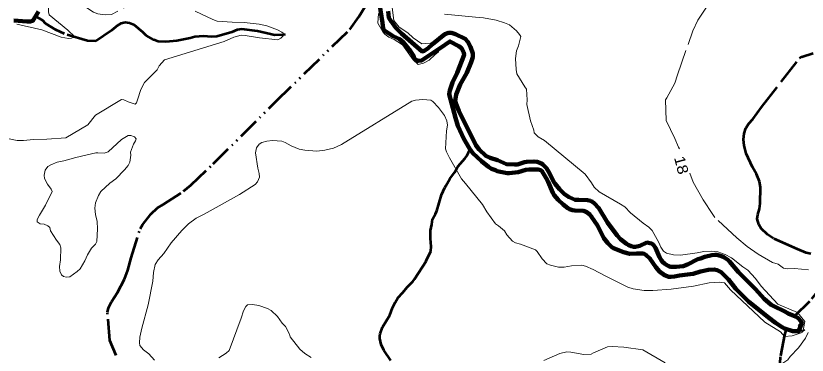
# Model space of a CAD drawing. Extents: x 386081 to 389416, y 5130568 to 5134082.
# Drawn here: x 387416.1 to 387638.7, y 5131668 to 5131763.3 of the extents above; entities that cross this region are included whole.
import ezdxf
from ezdxf.enums import TextEntityAlignment as Align

# ---------------------------------------------------------------- set-up
doc = ezdxf.new("R2010")
doc.units = 0
doc.header["$LTSCALE"] = 1.2
doc.linetypes.add('DASH_DOUBLE_DOT', pattern=[9.2, 5, -1.2, 0.3, -1.2, 0.3, -1.2])
doc.linetypes.add('LONG_DASHED', pattern=[7.5, 6, -1.5])
for name, color, linetype, lineweight in [('1', 7, 'Continuous', 53), ('2', 7, 'Continuous', 13), ('26', 7, 'Continuous', 35), ('4', 7, 'DASH_DOUBLE_DOT', 53)]:
    doc.layers.add(name, color=color, linetype=linetype, lineweight=lineweight)

msp = doc.modelspace()

# ---------------------------------------------------------------- linework, layer by layer
at = {"layer": '1', "linetype": 'LONG_DASHED'}
msp.add_lwpolyline([(387639.73, 5131696.41), (387638.42, 5131696.75), (387635.98, 5131697.72), (387629.22, 5131700.71), (387627.5, 5131701.86), (387625.68, 5131703.59), (387625.08, 5131704.69), (387624.63, 5131706.29), (387624.76, 5131707.5), (387625.28, 5131709.09), (387625.45, 5131710.59), (387625.55, 5131715.21), (387625.23, 5131716.73), (387624.42, 5131718.82), (387623.28, 5131720.8), (387621.49, 5131724.68), (387620.92, 5131726.84), (387620.79, 5131728.55), (387620.96, 5131730.24), (387621.44, 5131731.72), (387622.23, 5131733.09), (387623.33, 5131734.29), (387625.79, 5131737.63), (387636.49, 5131751.43), (387637.19, 5131751.76), (387640.34, 5131752.84)], dxfattribs=at)
at = {"layer": '2', "linetype": 'LONG_DASHED'}
for points in [[(387452.69, 5131768.88), (387442.96, 5131763.68), (387441.17, 5131763.59), (387439.15, 5131763.91), (387437.87, 5131764.32), (387434.67, 5131766.48), (387432.62, 5131767.47), (387428.39, 5131768.17), (387427.2, 5131768.15), (387426.29, 5131767.87), (387425.68, 5131767.26), (387425.22, 5131765.96), (387425.24, 5131764.41), (387425.41, 5131763.59), (387430.7, 5131759.25), (387432.68, 5131757.42), (387431.72, 5131757.07), (387430.9, 5131756.96), (387428.83, 5131757.36), (387423.34, 5131759.34), (387415.31, 5131761.25)], [(387602.71, 5131725.99), (387602.45, 5131726.42), (387601.47, 5131728.83), (387599, 5131733.88), (387598.83, 5131739.76), (387599.18, 5131740.26), (387601.42, 5131744.36), (387602.18, 5131746.75), (387606.48, 5131759.09), (387607.94, 5131762.07), (387610.3, 5131765.76)], [(387414.14, 5131728.8), (387416.39, 5131728.32), (387418.19, 5131728.26), (387421.04, 5131728.57), (387424.77, 5131728.65), (387430.12, 5131729.07), (387436.31, 5131732.66)], [(387630.54, 5131693.58), (387628.94, 5131694.05), (387624.84, 5131696.38), (387621.77, 5131698.54), (387618.92, 5131700.92), (387612.64, 5131706.68), (387612.16, 5131707.53), (387609.44, 5131711.65), (387606.58, 5131716.55), (387605.69, 5131719.12)], [(387564.58, 5131666.45), (387569.13, 5131668.4), (387571.1, 5131668.88), (387572.19, 5131668.8), (387575.87, 5131668.17), (387577.88, 5131668.29), (387578.56, 5131668.66), (387582.54, 5131670.3), (387583.82, 5131670.38), (387587.12, 5131670.19), (387592.45, 5131669.48), (387598.84, 5131665.76)]]:
    msp.add_lwpolyline(points, dxfattribs=at)
at = {"layer": '2'}
for points in [[(387533.76, 5131755.75), (387530.24, 5131755.43), (387527.8, 5131757.13), (387526.31, 5131758.58), (387523.89, 5131760.13), (387522.42, 5131761.97), (387521.95, 5131765.62)], [(387436.31, 5131732.66), (387438.45, 5131735.4), (387445.79, 5131739.83), (387446.44, 5131739.69), (387447.63, 5131739.11), (387449.61, 5131738.48), (387449.99, 5131738.88), (387450.33, 5131739.72), (387451.19, 5131742.62), (387452.21, 5131744.61), (387452.83, 5131745.13), (387455.8, 5131748.13), (387456.39, 5131749.25), (387457.85, 5131750.94), (387474.69, 5131756.15), (387477.38, 5131757.36), (387479.46, 5131757.88), (387480.6, 5131757.79), (387484.61, 5131757.13), (387489.74, 5131756.61), (387490.64, 5131757), (387491.23, 5131757.7), (387491.23, 5131758.43), (387490.86, 5131758.75), (387489.64, 5131759.38), (387486.67, 5131760.54), (387484.53, 5131760.98), (387480.3, 5131761.49), (387476.91, 5131761.51), (387472.71, 5131761.84), (387471.52, 5131762.3), (387466.55, 5131764.66)], [(387518.12, 5131763.99), (387517.89, 5131761.26), (387519.27, 5131758.83), (387519.88, 5131758.15), (387521.02, 5131757.33), (387522.44, 5131756.7)], [(387624.11, 5131689.54), (387621.96, 5131691.83), (387620.52, 5131692.8), (387617.33, 5131695.33), (387615.63, 5131696.26), (387613.53, 5131697.01), (387611.87, 5131697.21), (387609.57, 5131697.09), (387607.67, 5131696.69), (387603.05, 5131696.07), (387601.05, 5131696.12), (387599.1, 5131696.63), (387598.29, 5131697.2), (387597.48, 5131698.3), (387596.92, 5131699.59), (387595.04, 5131703.05), (387594.13, 5131703.95), (387592.56, 5131705.04), (387588.97, 5131707.94), (387587.38, 5131709.63), (387586.13, 5131710.42), (387580.13, 5131713.86), (387578.71, 5131715.22), (387578.01, 5131716.41), (387576.18, 5131718.82), (387564.76, 5131728.3), (387562.96, 5131729.34), (387561.89, 5131730.4), (387561.76, 5131731.16), (387560.86, 5131733.86), (387559.81, 5131738.4), (387559.92, 5131739.76), (387559.68, 5131742.74), (387559.21, 5131743.38), (387557.03, 5131747.01), (387556.81, 5131748.2), (387556.62, 5131751.37), (387556.94, 5131753.51), (387557.46, 5131754.9), (387558.07, 5131757.47), (387557.78, 5131758.09), (387556.9, 5131759.12), (387554.94, 5131760.76), (387553.56, 5131761.38), (387551.19, 5131762.11), (387547.6, 5131762.8), (387545.35, 5131762.93), (387536.68, 5131763.78)], [(387522.44, 5131756.7), (387524.87, 5131755.2), (387527.8, 5131750.94), (387529.25, 5131749.66), (387530.75, 5131750.01), (387532.36, 5131750.87), (387533.88, 5131752.32), (387535, 5131753.2), (387535.42, 5131754.19)], [(387455.11, 5131666.53), (387453.45, 5131668.33), (387451.95, 5131669.44), (387450.97, 5131670.68), (387450.85, 5131671.48), (387450.97, 5131673.01), (387451.52, 5131675.54), (387453.27, 5131682.16), (387454.61, 5131688.79), (387454.77, 5131691.18), (387455.3, 5131693.43), (387456.14, 5131694.78), (387457.67, 5131696.55), (387459.78, 5131699.51), (387462.72, 5131703.05), (387464.62, 5131704.86), (387466.82, 5131706.47), (387469.07, 5131707.63), (387478.97, 5131713.09), (387483.4, 5131715.9), (387484.08, 5131716.7), (387484.56, 5131717.99), (387484.53, 5131719.01), (387484.16, 5131720.5), (387483.5, 5131724.84), (387483.74, 5131726.21), (387484.47, 5131727.29), (387485.29, 5131727.75), (387486.68, 5131728.13), (387488.26, 5131728.26), (387490.92, 5131728.12), (387491.84, 5131727.76), (387493.48, 5131726.79), (387495.78, 5131725.86), (387497.35, 5131725.55), (387500.71, 5131725.28), (387502.97, 5131725.55), (387505.38, 5131726.18), (387507.71, 5131727.15), (387527.44, 5131739.33), (387528.46, 5131739.59), (387530.54, 5131739.8), (387532.83, 5131739.62), (387533.32, 5131739.26), (387534.93, 5131737.59), (387536.64, 5131735.3), (387537.29, 5131733.83), (387537.45, 5131732.61), (387537.21, 5131731.01), (387536.9, 5131725.93), (387537.16, 5131725.09), (387538.01, 5131723.45), (387541.42, 5131717.53), (387542.56, 5131716.23), (387547.34, 5131710.3), (387548.56, 5131708.21), (387550.95, 5131704.88), (387551.86, 5131704.34), (387553.5, 5131702.9), (387554.19, 5131701.78), (387555.79, 5131700.01), (387556.62, 5131699.55), (387558, 5131699.18), (387562.25, 5131697.59), (387562.72, 5131697.07), (387564.12, 5131695.01), (387565.46, 5131693.63), (387566.46, 5131693.22), (387568.68, 5131692.66), (387570.32, 5131692.66), (387572.37, 5131693.04), (387575.32, 5131693.26), (387576.33, 5131693), (387578.49, 5131692.04), (387581.82, 5131690.22), (387588.25, 5131687.05), (387589.76, 5131686.63), (387592.82, 5131686.16), (387595.26, 5131686.16), (387600.44, 5131686.55), (387606.69, 5131687.37), (387611.12, 5131688.26), (387613.93, 5131688.51), (387615.38, 5131688.26), (387617.12, 5131686.32), (387626.77, 5131677.24), (387631.18, 5131674.53), (387632.31, 5131673.22), (387634.46, 5131673.43), (387637.28, 5131674.33), (387637.63, 5131675.45), (387637.97, 5131677.46), (387635.91, 5131679.99), (387630.39, 5131682.26), (387625.74, 5131687.32), (387624.11, 5131689.54)], [(387639.04, 5131691.97), (387635.11, 5131692.32), (387633.14, 5131692.19), (387631.96, 5131692.46), (387631.24, 5131692.95), (387630.54, 5131693.58)], [(387499.13, 5131667.36), (387497.32, 5131668.47), (387495.91, 5131669.63), (387493.25, 5131673.13), (387493, 5131673.88), (387491.93, 5131676), (387490.99, 5131677), (387489.64, 5131678.88), (387487.91, 5131680.51), (387486.82, 5131681.08), (387484.38, 5131681.97), (387482.64, 5131682.24), (387481.19, 5131682.12), (387480.73, 5131681.66), (387480.09, 5131680.44), (387479.43, 5131678.38), (387476.07, 5131669.3), (387475.24, 5131668.55), (387473.18, 5131667.24)], [(387616.6, 5131662.54), (387617.83, 5131661.94), (387618.64, 5131661.26), (387621.64, 5131658.3), (387623.14, 5131657.36), (387623.69, 5131657.44), (387624.46, 5131657.86), (387625.08, 5131658.63), (387626.45, 5131660.82), (387628.98, 5131664.01), (387629.82, 5131664.44), (387633.2, 5131666.63), (387633.9, 5131667.57), (387636.19, 5131670.08), (387638.15, 5131672.73), (387638.92, 5131674.37)]]:
    msp.add_lwpolyline(points, dxfattribs=at)
msp.add_lwpolyline([(387438.6, 5131724.8), (387439.09, 5131724.84), (387440.95, 5131724.7), (387442.05, 5131725.11), (387445.82, 5131728.55), (387447.7, 5131729.66), (387448.4, 5131729.69), (387449.4, 5131729.34), (387449.91, 5131728.75), (387449.77, 5131728.22), (387449.13, 5131727.23), (387448.32, 5131725.05), (387448.38, 5131724.16), (387448.13, 5131722.23), (387447.66, 5131721.28), (387446.65, 5131720.01), (387444.2, 5131717.55), (387442.48, 5131716.26), (387439.95, 5131713.95), (387439.3, 5131712.8), (387438.51, 5131710.76), (387438.29, 5131709.32), (387438.43, 5131707.53), (387438.96, 5131705.5), (387439.05, 5131703.51), (387438.82, 5131699.9), (387438.43, 5131699.21), (387437.39, 5131698.04), (387436.19, 5131696.2), (387435.5, 5131694.5), (387434.14, 5131692.24), (387433.3, 5131691.49), (387431.21, 5131690.03), (387430.27, 5131689.86), (387429.51, 5131690.04), (387428.91, 5131690.53), (387428.4, 5131691.59), (387428.33, 5131692.88), (387428.62, 5131694.76), (387428.76, 5131698.15), (387428.42, 5131699.09), (387427.5, 5131700.25), (387425.84, 5131702.9), (387425.62, 5131703.84), (387425.07, 5131704.36), (387424.04, 5131704.76), (387422.88, 5131704.88), (387422.04, 5131705.43), (387422.08, 5131706.09), (387422.68, 5131707.33), (387424.39, 5131710.11), (387426.3, 5131713.98), (387426, 5131714.62), (387424.96, 5131716.03), (387424.13, 5131717.65), (387424, 5131718.57), (387424.31, 5131719.94), (387425.11, 5131720.99), (387425.88, 5131721.46), (387427.73, 5131722.19), (387429.6, 5131722.58), (387432.95, 5131723.54)], close=True, dxfattribs=at)
at = {"layer": '26'}
for p, q in [((387636.2, 5131676.38), (387637.1, 5131676.88)), ((387637.2, 5131674.58), (387636.2, 5131676.38)), ((387637.2, 5131674.58), (387638, 5131675.08))]:
    msp.add_line(p, q, dxfattribs=at)
at = {"layer": '4', "linetype": 'Continuous', "lineweight": 90}
for points in [[(387518.1, 5131768.55), (387519.23, 5131761.34), (387519.39, 5131759.8), (387519.58, 5131759.28), (387522.24, 5131757.61), (387523.85, 5131756.82), (387525.04, 5131755.92), (387527.05, 5131753.42), (387527.79, 5131752.3), (387528.1, 5131751.46), (387528.57, 5131750.92), (387529.22, 5131750.67), (387530.16, 5131750.76), (387535.42, 5131754.19), (387538.18, 5131756.12), (387540.66, 5131754.78), (387541.4, 5131754.22), (387542.04, 5131753), (387542.13, 5131752.37), (387540.18, 5131747.26), (387538.92, 5131744.59), (387538.15, 5131742.36), (387537.94, 5131741.33), (387539.7, 5131734.62), (387540.39, 5131732.41), (387542.09, 5131728.79), (387543.64, 5131726.07), (387544.58, 5131724.76), (387547.04, 5131722.44), (387549.04, 5131720.86), (387549.9, 5131720.34), (387551.01, 5131719.98), (387551.49, 5131719.68), (387552.35, 5131719.45), (387554.26, 5131719.15), (387554.84, 5131719.13), (387557.33, 5131719.36), (387559.48, 5131720.03), (387560.48, 5131720.13), (387562.96, 5131720.12), (387563.71, 5131719.95), (387564.12, 5131719.62), (387565.24, 5131717.7)], [(387415.46, 5131762.03), (387419.19, 5131761.68), (387420.12, 5131761.68), (387420.85, 5131761.96), (387422.42, 5131764.53)], [(387577.7, 5131711.37), (387576.84, 5131711.51), (387574.39, 5131711.63), (387573.42, 5131711.59), (387571.68, 5131712.34), (387570.36, 5131713.22), (387569.03, 5131714.58), (387567.77, 5131716.13), (387567.34, 5131716.8), (387566.17, 5131719.12), (387565.31, 5131720.55), (387564.35, 5131721.58), (387563.96, 5131721.86), (387562.72, 5131722.32), (387561.76, 5131722.37), (387559.77, 5131722.3), (387559.11, 5131722.18), (387557.19, 5131721.59), (387556.34, 5131721.51), (387554.05, 5131721.66), (387551.55, 5131722.72), (387549.46, 5131723.38), (387548.27, 5131723.98), (387546.43, 5131725.74), (387545.42, 5131726.96), (387540.72, 5131736.61), (387539.88, 5131738.51), (387539.61, 5131739.46), (387539.92, 5131741.19), (387541.08, 5131744), (387542.88, 5131747.32), (387544.16, 5131750.33), (387544.59, 5131751.74), (387544.64, 5131752.78), (387544, 5131754.59), (387543.2, 5131756.05), (387542.47, 5131756.86), (387539.78, 5131758.13), (387538.65, 5131758.51), (387537.75, 5131758.53), (387536.72, 5131758.13), (387533.23, 5131755.32), (387531.94, 5131754.11), (387530.91, 5131753.47), (387530.34, 5131753.3), (387524.55, 5131758.37), (387522.96, 5131759.94), (387521.5, 5131761.91), (387521.03, 5131762.8), (387520.75, 5131764.63)], [(387565.24, 5131717.7), (387565.76, 5131716.7), (387567.15, 5131713.59), (387567.52, 5131712.96), (387568.6, 5131711.66), (387570.02, 5131710.29), (387571.32, 5131709.26), (387571.85, 5131708.97), (387572.63, 5131708.73), (387573.33, 5131708.62), (387575.78, 5131708.5), (387576.5, 5131708.21), (387577.52, 5131707.47), (387578.01, 5131706.88), (387579.69, 5131704.45), (387581.5, 5131700.82), (387582.56, 5131699.49), (387583.69, 5131698.36), (387584.21, 5131698.01), (387587.01, 5131696.9), (387588.75, 5131696.41), (387590.66, 5131696.55), (387592.45, 5131696.5), (387592.85, 5131696.41), (387593.4, 5131696.09), (387594.44, 5131695.16), (387596.08, 5131692.67), (387597.09, 5131691.47), (387598.49, 5131690.43), (387599.77, 5131689.97), (387600.31, 5131689.95), (387601.35, 5131690.07), (387602.75, 5131690.37), (387605.78, 5131690.69), (387606.62, 5131690.86), (387608.67, 5131691.51), (387610.86, 5131691.98), (387612.47, 5131692.05), (387613.32, 5131691.84), (387613.89, 5131691.59), (387614.43, 5131691.26), (387615.98, 5131689.8), (387616.52, 5131689.22), (387618.6, 5131686.59), (387622.15, 5131683.09), (387627.8, 5131678.58), (387629.77, 5131677.09), (387631.65, 5131675.84), (387632.32, 5131675.48), (387634.59, 5131674.7), (387635.63, 5131674.74), (387636.25, 5131674.61), (387637.15, 5131676.98), (387636.95, 5131677.48), (387636.01, 5131678.49), (387635.4, 5131678.84), (387633.36, 5131679.7), (387632.41, 5131680.28), (387629.24, 5131681.72), (387628.54, 5131682.13), (387627.87, 5131682.65), (387626.56, 5131683.84), (387624.16, 5131686.51), (387619.38, 5131691.32), (387616.81, 5131694.32), (387616.31, 5131694.78), (387615.19, 5131695.51), (387614.6, 5131695.78), (387613.22, 5131696.16), (387612.78, 5131696.19), (387611.8, 5131696.04), (387609.87, 5131695.61), (387608.61, 5131695.18), (387607.95, 5131694.93), (387604.99, 5131693.41), (387603.74, 5131692.99), (387601.8, 5131692.76), (387600.26, 5131692.84), (387599.77, 5131692.96), (387599.19, 5131693.24), (387598.53, 5131693.69), (387598.04, 5131694.09), (387597.66, 5131694.54), (387597.13, 5131695.54), (387595.97, 5131698.16), (387595.32, 5131699.04), (387594.85, 5131699.38), (387593.57, 5131699.63), (387591.62, 5131698.71), (387590.35, 5131698.38), (387589.9, 5131698.4), (387589.19, 5131698.57), (387588.45, 5131698.88), (387587.88, 5131699.24), (387586.19, 5131700.59), (387585.18, 5131701.58), (387582.51, 5131705.23), (387580.09, 5131709.3), (387578.74, 5131710.69), (387578.11, 5131711.16), (387577.7, 5131711.37)]]:
    msp.add_lwpolyline(points, dxfattribs=at)
at = {"layer": '4'}
for points in [[(387444.29, 5131667.88), (387442.52, 5131672.11), (387441.83, 5131680.05), (387442.16, 5131681.32), (387442.95, 5131682.93), (387444.65, 5131685.61), (387446.63, 5131689.37), (387447.56, 5131691.87), (387448.5, 5131695.34), (387451.03, 5131703.51), (387451.68, 5131704.55), (387454.04, 5131707.63), (387455.87, 5131709.36), (387457.47, 5131710.29), (387463.26, 5131714.01), (387465.28, 5131715.71), (387471.58, 5131721.69), (387489.24, 5131739.28), (387510.02, 5131759.5), (387512.59, 5131763), (387514.34, 5131765.96)], [(387491.83, 5131758.05), (387491.18, 5131757.96), (387488.79, 5131757.87), (387487.74, 5131758.18), (387484, 5131758.98), (387479.65, 5131759.54), (387478.28, 5131759.36), (387476.78, 5131758.76), (387472.64, 5131757.49), (387471.06, 5131757.38), (387468.83, 5131757.59), (387466.42, 5131757.46), (387465.08, 5131757.05), (387461.33, 5131756.28), (387458.24, 5131755.98), (387456.06, 5131756.11), (387454.89, 5131756.54), (387452.72, 5131757.76), (387451.75, 5131758.74), (387449.41, 5131760.66), (387448.08, 5131761.26), (387446.9, 5131761.42), (387445.61, 5131761.17), (387444.67, 5131760.59), (387442.95, 5131759.18), (387438.58, 5131756.22), (387436.21, 5131756.28), (387429.73, 5131758.24), (387427.3, 5131759.37), (387424.37, 5131761.13), (387423.62, 5131761.98), (387421.63, 5131763.23)], [(387687.56, 5131759.03), (387675.82, 5131738.45), (387661, 5131712.22), (387651.45, 5131698.94), (387643.62, 5131688.48), (387639.31, 5131683.05), (387635.14, 5131678.96)], [(387521.52, 5131666.5), (387519.55, 5131669.41), (387518.79, 5131670.98), (387518.44, 5131672.66), (387518.43, 5131673.44), (387518.55, 5131673.97), (387519.22, 5131675.88), (387521.25, 5131679.22), (387522.06, 5131681.3), (387522.73, 5131682.78), (387523.54, 5131684.04), (387524.88, 5131685.55), (387526.11, 5131687.09), (387527.72, 5131688.72), (387528.2, 5131689.34), (387531.52, 5131694.48), (387532.79, 5131697.22), (387532.9, 5131698.55), (387532.72, 5131700.74), (387532.71, 5131702.98), (387533.1, 5131704.7), (387533.15, 5131705.41), (387533.31, 5131706.17), (387534.1, 5131707.7), (387534.45, 5131708.57), (387535.81, 5131713.03), (387536.73, 5131715.12), (387537.06, 5131715.55), (387538.16, 5131717.48), (387539.5, 5131719.34), (387540.37, 5131720.97), (387542.43, 5131723.34), (387542.91, 5131724), (387543.16, 5131724.55), (387543.41, 5131724.88), (387543.42, 5131725.07), (387543.99, 5131725.58), (387543.68, 5131725.34)], [(387632.75, 5131675.32), (387632.27, 5131673.72), (387631.08, 5131667.51), (387630.64, 5131659.33), (387624.17, 5131650.24), (387619.42, 5131639.16), (387612.7, 5131628.01), (387606.21, 5131614.86), (387604.97, 5131610.87)]]:
    msp.add_lwpolyline(points, dxfattribs=at)

# ---------------------------------------------------------------- texts
at = {"layer": '2', "width": 1.15}
msp.add_text('18', height=3, rotation=284.378, dxfattribs=at).set_placement((387601.831, 5131721.007), align=Align.CENTER)

doc.saveas('drawing.dxf')
